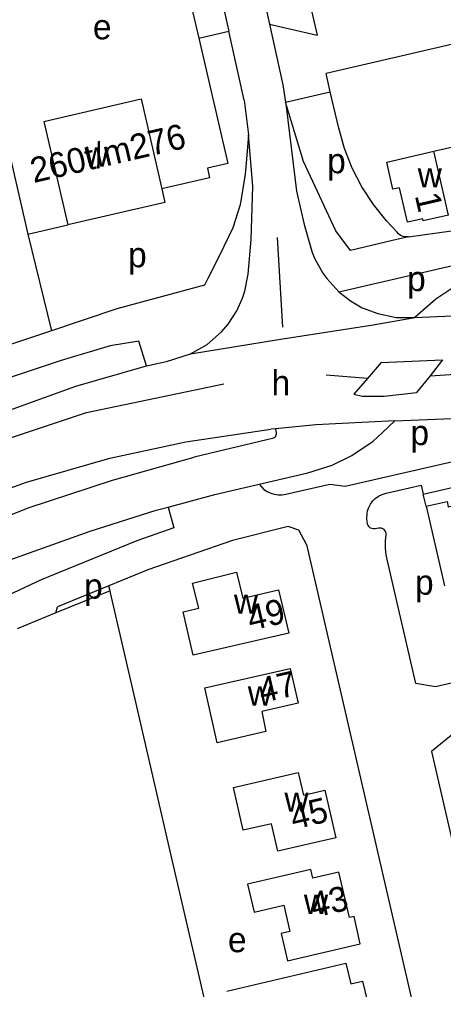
# Model space of a CAD drawing. Extents: x 155696 to 157795, y 382328 to 384028.
# Drawn here: x 156619.5 to 156687.3, y 382820.6 to 382975.8 of the extents above; entities that cross this region are included whole.
import ezdxf

# ---------------------------------------------------------------- set-up
doc = ezdxf.new("R2010")
doc.units = 0
for name, color, linetype in [('BLT_Basislijn', 7, 'Continuous'), ('BLT_Bebouwing', 7, 'Continuous'), ('BLT_Centroide', 7, 'Continuous'), ('BLT_Gemeentegrens', 7, 'Continuous'), ('BLT_Huisnummer', 7, 'Continuous'), ('BLT_Huisnummer_reeks', 7, 'Continuous'), ('BLT_Onderverdeling_panden', 7, 'Continuous'), ('BLT_Vlakafsluiter', 7, 'Continuous')]:
    doc.layers.add(name, color=color, linetype=linetype)

msp = doc.modelspace()

# ---------------------------------------------------------------- linework, layer by layer
at = {"layer": 'BLT_Basislijn'}
for p, q in [((156775.25, 382991.84), (156668.54, 382967.19)), ((156651.6, 382980.07), (156652.97, 382973.98)), ((156646.77, 382978.92), (156648.17, 382972.84)), ((156665.9, 382978.59), (156667.12, 382973.33)), ((156648.17, 382972.84), (156652.97, 382973.98)), ((156655.46, 382962.91), (156652.97, 382973.98)), ((156659.51, 382975.09), (156667.12, 382973.33)), ((156648.17, 382972.84), (156652.81, 382952.77)), ((156669.22, 382964.22), (156668.54, 382967.19)), ((156662.07, 382962.6), (156669.22, 382964.22)), ((156670.57, 382958.41), (156669.22, 382964.22)), ((156617.03, 382958.03), (156620.85, 382941.49)), ((156620.85, 382941.49), (156627.21, 382942.96)), ((156679.84, 382941.83), (156678.23, 382943.62)), ((156681.72, 382941.04), (156696.95, 382943.2)), ((156620.85, 382941.49), (156624.6, 382926.01)), ((156661.64, 382926.58), (156660.75, 382940.93)), ((156677.37, 382920.95), (156675.16, 382918.38)), ((156677.37, 382920.95), (156687.18, 382921.35)), ((156687.18, 382921.35), (156685.17, 382918.82)), ((156675.16, 382918.38), (156668.55, 382918.91)), ((156675.16, 382918.38), (156672.98, 382915.84)), ((156685.17, 382918.82), (156683.03, 382916.11)), ((156679.53, 382911.57), (156666.9, 382910.93)), ((156660.46, 382910.32), (156659.72, 382910.25)), ((156666.9, 382910.93), (156660.46, 382910.32)), ((156665.42, 382891.8), (156694.88, 382764.27)), ((156634, 382884.39), (156633.81, 382885.17)), ((156625.33, 382880.86), (156625.58, 382881.8)), ((156690.95, 382870.14), (156686.05, 382869.01))]:
    msp.add_line(p, q, dxfattribs=at)
for points in [[(156685.17, 382918.82), (156697.98, 382919.63), (156716.52, 382922.55), (156790.69, 382939.51), (156849.95, 382954.84), (156952.66, 382978.67)], [(156659.08, 382977.01), (156659.51, 382975.09)], [(156659.51, 382975.09), (156661.65, 382965.36), (156662.07, 382962.6)], [(156655.46, 382962.91), (156656.13, 382957.38)], [(156662.07, 382962.6), (156662.18, 382961.88)], [(156681.72, 382941.04), (156679.19, 382940.45), (156672.44, 382938.85), (156670.13, 382942), (156664.95, 382953.08), (156662.07, 382962.6)], [(156662.18, 382961.88), (156663.79, 382948.37), (156665.02, 382942.99), (156666.33, 382938.55), (156666.76, 382937.52), (156668.02, 382935.24), (156668.65, 382934.36), (156670.57, 382932.24)], [(156678.23, 382943.62), (156676.13, 382946.23), (156674.28, 382949.05), (156672.72, 382952.05), (156671.48, 382955.19), (156670.57, 382958.41)], [(156646.85, 382922.29), (156649.51, 382923.83), (156651.82, 382925.85), (156652.86, 382927.06), (156654.26, 382929.21), (156655.18, 382931.23), (156655.55, 382932.35), (156656.1, 382935.05), (156656.54, 382940.6), (156656.85, 382949.17), (156656.13, 382957.38)], [(156656.13, 382957.38), (156655.79, 382953.45)], [(156655.79, 382953.45), (156655.61, 382951.08), (156654.79, 382946.14), (156653.64, 382942.49), (156651.51, 382938.03), (156649.61, 382934.36), (156649.07, 382933.32)], [(156652.81, 382952.77), (156649.59, 382952.04), (156649.87, 382950.49), (156642.27, 382948.74)], [(156681.72, 382941.04), (156681.3, 382941.03), (156680.88, 382941.1), (156680.47, 382941.27), (156680.12, 382941.52), (156679.84, 382941.83)], [(156670.57, 382932.24), (156695.7, 382938.05), (156696.2, 382935.91)], [(156696.2, 382935.91), (156692.53, 382934.77), (156689.46, 382933.32), (156686.09, 382931.07), (156682.72, 382928.14)], [(156649.07, 382933.32), (156635.08, 382929.52), (156624.6, 382926.01)], [(156670.57, 382932.24), (156672.46, 382930.79), (156674.34, 382929.66), (156676.84, 382928.75), (156679.73, 382928.14), (156682.72, 382928.14)], [(156682.72, 382928.14), (156688.69, 382928.4), (156698.21, 382929.18)], [(156624.6, 382926.01), (156616.08, 382923.15)], [(156639.84, 382920.39), (156638.61, 382924.33), (156634.03, 382923.62), (156626.19, 382921.26), (156617.67, 382918.41), (156601.87, 382912.01)], [(156639.84, 382920.39), (156642, 382920.87), (156643.02, 382921.09), (156646.85, 382922.29)], [(156497.68, 382845.97), (156542.77, 382875.03), (156567.23, 382889.96), (156582.06, 382897.69), (156596.57, 382904.83), (156599.84, 382906.27), (156608.43, 382909.87), (156628.53, 382917.16), (156639.46, 382920.3), (156639.84, 382920.39)], [(156684.09, 382899.86), (156774.25, 382920.68), (156772.14, 382914.09)], [(156501.18, 382840.49), (156531.01, 382861.48), (156572.31, 382887.78), (156586.45, 382895.27), (156599.34, 382901.57), (156614.18, 382907.59), (156630.22, 382912.94), (156652.19, 382917.54)], [(156657.82, 382901.48), (156658.2, 382901.02), (156658.61, 382900.62), (156659.13, 382900.26), (156659.69, 382899.99), (156660.26, 382899.83), (156660.87, 382899.73), (156661.52, 382899.75), (156662.09, 382899.85), (156669.14, 382901.45), (156671.59, 382901.16), (156733.52, 382915.34), (156733.08, 382917.23)], [(156679.53, 382911.57), (156696.47, 382912.27), (156705.06, 382912.73), (156714.89, 382913.9), (156723.67, 382915.23), (156733.08, 382917.23)], [(156672.98, 382915.84), (156674.31, 382915.53), (156677.82, 382915.52), (156683.03, 382916.11)], [(156657.82, 382901.48), (156665.61, 382903.29), (156669.52, 382904.48), (156672.65, 382906.04), (156676.08, 382908.35), (156677.59, 382909.7), (156679.53, 382911.57)], [(156566.76, 382874.58), (156573.92, 382879.64), (156586.48, 382887.13), (156597.4, 382892.64), (156608.61, 382897.47), (156620.61, 382901.79), (156633.97, 382905.61), (156646.1, 382908.23), (156659.72, 382910.25)], [(156660.46, 382910.32), (156660.54, 382909.64), (156660.56, 382909.41), (156660.46, 382909.13), (156660.32, 382908.94), (156660, 382908.78), (156659.09, 382908.56), (156647.44, 382905.78)], [(156506.56, 382832.05), (156557.2, 382864.7), (156570.07, 382872.91), (156577.18, 382877.12), (156584.12, 382881.12), (156592.38, 382885.26), (156607.52, 382892.27), (156620.88, 382897.68), (156634.38, 382902.1), (156647.44, 382905.78)], [(156650.74, 382899.79), (156653.25, 382900.41), (156657.82, 382901.48)], [(156686.05, 382869.01), (156682.88, 382869.55), (156678.35, 382889.17), (156678.18, 382890.14), (156678.06, 382891.22), (156678.07, 382892.4), (156678.13, 382893.34), (156678.15, 382893.58), (156678.08, 382893.83), (156677.94, 382894.04), (156677.81, 382894.19), (156677.43, 382894.42), (156677.21, 382894.44), (156676.93, 382894.44), (156676.39, 382894.31), (156676.05, 382894.29), (156675.65, 382894.42), (156675.38, 382894.68), (156675.28, 382894.84), (156675.19, 382895.06), (156675.05, 382895.91), (156675.1, 382896.75), (156675.19, 382897.18), (156675.39, 382897.74), (156675.67, 382898.27), (156676.03, 382898.77), (156676.42, 382899.14), (156676.93, 382899.52), (156677.5, 382899.82), (156678.15, 382900.03), (156683.75, 382901.32), (156684.09, 382899.86)], [(156643.3, 382897.78), (156650.74, 382899.79)], [(156684.57, 382897.92), (156684.09, 382899.86)], [(156510.11, 382826.5), (156560.78, 382859.16), (156568.46, 382864.1), (156582.79, 382872.89), (156595.26, 382879.27), (156607.85, 382884.98), (156617.39, 382889.11), (156630.83, 382893.92), (156641.39, 382897.27), (156643.3, 382897.78)], [(156643.3, 382897.78), (156644.19, 382894.46), (156638.26, 382892.4), (156622.98, 382886.14), (156602.6, 382876.58)], [(156665.42, 382891.8), (156664.2, 382894.11), (156662.48, 382894.66), (156653.6, 382892.43), (156640.03, 382887.72), (156633.81, 382885.17)], [(156633.81, 382885.17), (156625.58, 382881.8)], [(156634.07, 382884.08), (156634.07, 382884.08)], [(156692.3, 382864.29), (156685.39, 382858.66), (156697.34, 382806.95), (156697.62, 382806.01), (156698.04, 382805.06), (156698.45, 382804.46), (156699.06, 382803.73), (156699.75, 382803.17), (156700.66, 382802.62), (156701.5, 382802.31), (156702.53, 382802.08), (156703.57, 382802.05), (156704.6, 382802.2), (156706.55, 382802.6), (156705.13, 382808.75)]]:
    msp.add_lwpolyline(points, dxfattribs=at)
at = {"layer": 'BLT_Bebouwing'}
for p, q in [((156623.4, 382959.51), (156627.21, 382942.96)), ((156685.78, 382954.74), (156692.02, 382956.18)), ((156678.24, 382953.01), (156685.78, 382954.74)), ((156679.24, 382948.66), (156678.24, 382953.01)), ((156680.3, 382948.9), (156679.24, 382948.66)), ((156681.59, 382943.39), (156680.3, 382948.9)), ((156688.15, 382944.51), (156684.08, 382943.59)), ((156684, 382943.92), (156681.59, 382943.39)), ((156684.08, 382943.59), (156684, 382943.92)), ((156684.57, 382897.92), (156687.5, 382885.18))]:
    msp.add_line(p, q, dxfattribs=at)
for points in [[(156623.4, 382959.51), (156638.95, 382963.1), (156642.27, 382948.74)], [(156642.27, 382948.74), (156642.77, 382946.55), (156627.21, 382942.96)], [(156684.57, 382897.92), (156687.89, 382898.68), (156688.09, 382897.83), (156690.66, 382898.42), (156691.35, 382895.44), (156694.72, 382896.21)], [(156659.8, 382847.12), (156655.3, 382846.08), (156653.72, 382852.92), (156664.09, 382855.32)], [(156664.09, 382855.32), (156664.93, 382851.67), (156668.35, 382852.46), (156670.1, 382844.87), (156660.82, 382842.73), (156659.8, 382847.12)], [(156672.28, 382832.12), (156670.61, 382839.36), (156666.42, 382838.39), (156666.09, 382839.8), (156655.98, 382837.46)], [(156655.98, 382837.46), (156657.04, 382832.98), (156661.77, 382834.09)], [(156661.77, 382834.09), (156662.74, 382829.89), (156661.37, 382829.57), (156662.38, 382825.19), (156674.02, 382827.9), (156673.01, 382832.29), (156672.28, 382832.12)], [(156652.68, 382820.33), (156671.71, 382824.78), (156672.48, 382821.48), (156674.37, 382821.92), (156676.86, 382811.52), (156666.51, 382809.1)]]:
    msp.add_lwpolyline(points, dxfattribs=at)
for points in [[(156647.27, 382874.07), (156645.67, 382881.01), (156648.19, 382881.59), (156647.19, 382885.62), (156654.19, 382887.36), (156655.23, 382883.23), (156660.94, 382884.55), (156662.6, 382877.61)], [(156649.14, 382868.85), (156662.78, 382871.97), (156664.06, 382866.4), (156658.28, 382865.07), (156658.91, 382861.85), (156651.12, 382860.07)]]:
    msp.add_lwpolyline(points, close=True, dxfattribs=at)
at = {"layer": 'BLT_Gemeentegrens'}
for points in [[(156634, 382884.39), (156625.33, 382880.86)], [(156634.07, 382884.08), (156634, 382884.39)], [(156666.96, 382741.83), (156666.71, 382742.91), (156666.64, 382743.17), (156660.46, 382769.9), (156659.54, 382773.89), (156656.63, 382786.49), (156652.81, 382803.02), (156649.78, 382816.1), (156648.99, 382819.53), (156645.16, 382836.08), (156643.62, 382842.74), (156641.32, 382852.72), (156637.48, 382869.32), (156634.07, 382884.08)], [(156625.33, 382880.86), (156619.14, 382878.33)]]:
    msp.add_lwpolyline(points, dxfattribs=at)
at = {"layer": 'BLT_Onderverdeling_panden'}
msp.add_line((156688.15, 382944.51), (156685.78, 382954.74), dxfattribs=at)
at = {"layer": 'BLT_Vlakafsluiter'}
msp.add_lwpolyline([(156646.85, 382922.29), (156660.92, 382924.62), (156676.08, 382926.97), (156682.72, 382928.14)], dxfattribs=at)

# ---------------------------------------------------------------- texts
at = {"layer": 'BLT_Centroide'}
for s, p in [('e', (156631.25, 382972.65)), ('w', (156629.9, 382952.28)), ('p', (156668.71, 382951.21)), ('w', (156683.2, 382948.95)), ('p', (156636.87, 382936.17)), ('p', (156681.5, 382932.36)), ('h', (156659.82, 382915.69)), ('p', (156682.04, 382907.71)), ('p', (156682.77, 382883.76)), ('p', (156629.84, 382883.14)), ('w', (156653.8, 382880.72)), ('w', (156656.02, 382866.03)), ('w', (156661.88, 382849.03)), ('w', (156665, 382832.67)), ('e', (156652.85, 382826.55))]:
    msp.add_text(s, height=4, dxfattribs=at).set_placement(p)
at = {"layer": 'BLT_Huisnummer'}
for s, rotation, p in [('1', 283.0076, (156682.72, 382947.65)), ('49', 13.0064, (156656.46, 382877.99)), ('47', 13.0064, (156658.27, 382866.41)), ('45', 13.0064, (156663.34, 382846.16)), ('43', 13.0064, (156666.59, 382832.05))]:
    msp.add_text(s, height=4, rotation=rotation, dxfattribs=at).set_placement(p)
at = {"layer": 'BLT_Huisnummer_reeks'}
msp.add_text('260t/m276', height=4, rotation=13.0066, dxfattribs=at).set_placement((156621.76, 382949.64))

doc.saveas('drawing.dxf')
